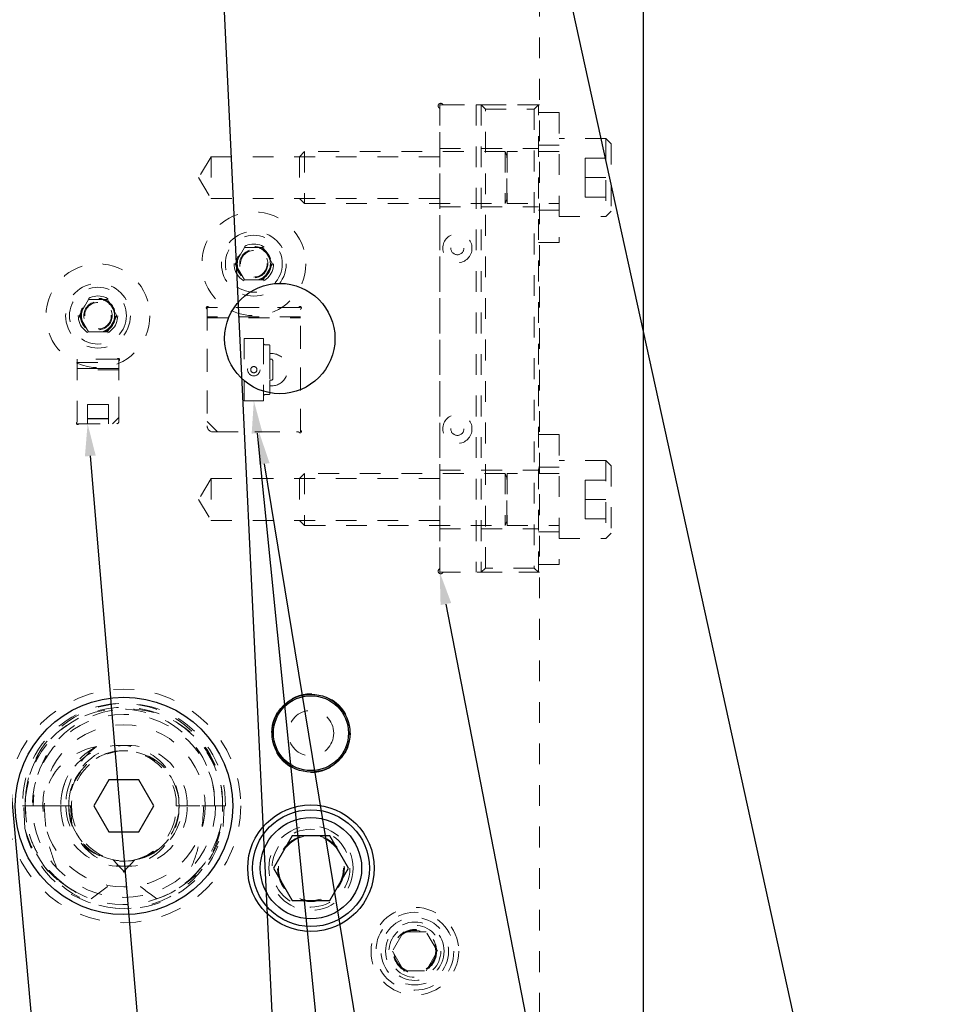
# Model space of a CAD drawing. Header units: inches. Extents: x 1880 to 2363, y -453 to -54.
# Tile 982 of 1056: x 2127.55 to 2132.06, y -269.41 to -264.67. Entities that reach past the tile are written whole.
import ezdxf

# ---------------------------------------------------------------- set-up
doc = ezdxf.new("R2010")
doc.units = ezdxf.units.IN
doc.header["$LTSCALE"] = 0.5
doc.header["$MEASUREMENT"] = 0
doc.linetypes.add('HIDDEN', pattern=[0.225, 0.15, -0.075])
for name, color, linetype in [('DST-M-S', 53, 'Continuous'), ('PAD-M-S', 135, 'Continuous'), ('PBU-M-S', 8, 'Continuous'), ('PUN-M-S', 8, 'Continuous'), ('SID-M-S', 105, 'Continuous'), ('SVF-M-S', 8, 'Continuous')]:
    doc.layers.add(name, color=color, linetype=linetype)

msp = doc.modelspace()

# ---------------------------------------------------------------- linework, layer by layer
at = {"layer": 'DST-M-S', "linetype": 'Continuous', "lineweight": 25}
msp.add_line((2130.55381, -273.20862), (2130.55381, -259.20862), dxfattribs=at)
for centre, radius in [((2128.80381, -266.20862), 0.26565), ((2128.05381, -268.45862), 0.52345), ((2128.95381, -268.10862), 0.1875), ((2128.95381, -268.75862), 0.3045)]:
    msp.add_circle(centre, radius, dxfattribs=at)
at = {"layer": 'DST-M-S', "linetype": 'HIDDEN', "lineweight": 18}
msp.add_circle((2128.95381, -268.75862), 0.203, dxfattribs=at)
at = {"layer": 'PAD-M-S', "linetype": 'HIDDEN', "lineweight": 18}
for p, q in [((2129.59284, -265.08362), (2130.05381, -265.08362)), ((2129.57348, -267.31426), (2129.57348, -265.10298)), ((2128.47348, -265.33312), (2128.41309, -265.43362)), ((2128.47348, -265.33312), (2128.47348, -265.53412)), ((2129.57348, -265.33312), (2128.47348, -265.33312)), ((2128.41309, -265.43362), (2128.47348, -265.53412)), ((2128.47348, -265.53412), (2129.57348, -265.53412)), ((2128.90381, -266.05862), (2128.45381, -266.05862)), ((2128.45381, -266.05862), (2128.45381, -266.60862)), ((2128.45381, -266.06958), (2128.45381, -266.62862)), ((2128.89285, -266.05862), (2128.46476, -266.05862)), ((2128.90381, -266.65862), (2128.90381, -266.05862)), ((2128.90381, -266.64767), (2128.90381, -266.06958)), ((2128.90381, -266.10362), (2128.45381, -266.10362)), ((2128.45381, -266.10862), (2128.90381, -266.10862)), ((2128.63177, -266.20862), (2128.63177, -266.50862)), ((2128.72585, -266.20862), (2128.63177, -266.20862)), ((2128.72585, -266.23162), (2128.72585, -266.20862)), ((2128.75085, -266.23862), (2128.73285, -266.23862)), ((2128.75585, -266.28098), (2128.75585, -266.24362)), ((2127.82881, -266.30862), (2127.82881, -266.60767)), ((2128.01785, -266.30862), (2127.82881, -266.30862)), ((2128.02881, -266.60862), (2128.02881, -266.31958)), ((2128.75585, -266.47362), (2128.75585, -266.43626)), ((2128.63177, -266.50862), (2128.72585, -266.50862)), ((2128.72585, -266.50862), (2128.72585, -266.48562)), ((2128.73285, -266.47862), (2128.75085, -266.47862)), ((2128.45381, -266.60862), (2128.50381, -266.65862)), ((2127.83976, -266.61862), (2128.01881, -266.61862)), ((2128.48381, -266.65862), (2128.89285, -266.65862)), ((2128.50381, -266.65862), (2128.90381, -266.65862)), ((2128.47348, -266.88312), (2128.41309, -266.98362)), ((2128.47348, -266.88312), (2128.47348, -267.08412)), ((2129.57348, -266.88312), (2128.47348, -266.88312)), ((2128.41309, -266.98362), (2128.47348, -267.08412)), ((2128.47348, -267.08412), (2129.57348, -267.08412)), ((2130.05381, -267.33362), (2129.59284, -267.33362))]:
    msp.add_line(p, q, dxfattribs=at)
for centre, radius in [((2128.67881, -265.84862), 0.068), ((2127.92881, -266.09862), 0.068), ((2128.05381, -268.45862), 0.44062), ((2128.05381, -268.45862), 0.39063), ((2128.95381, -268.75862), 0.15625), ((2129.45381, -269.15862), 0.1005)]:
    msp.add_circle(centre, radius, dxfattribs=at)
for centre, radius, start, end in [((2129.57848, -265.08862), 0.0125, 34.8499, 235.1501), ((2129.59284, -265.07862), 0.005, 214.8499, 270), ((2129.56848, -265.10298), 0.005, 0, 55.1501), ((2128.45593, -266.06074), 0.006, 42.59227, 227.40773), ((2128.44781, -266.06958), 0.006, 0, 47.40773), ((2128.46476, -266.05262), 0.006, 222.59227, 270), ((2128.89285, -266.05262), 0.006, 270, 317.40773), ((2128.90169, -266.06074), 0.006, 312.59227, 137.40773), ((2128.90981, -266.06958), 0.006, 132.59227, 180), ((2128.73285, -266.23162), 0.007, 180, 270), ((2128.75085, -266.24362), 0.005, 0, 90), ((2128.76335, -266.35862), 0.078, 264.48227, 95.51773), ((2128.01785, -266.30262), 0.006, 270, 317.40773), ((2128.02669, -266.31074), 0.006, 312.59227, 137.40773), ((2128.03481, -266.31958), 0.006, 132.59227, 180), ((2128.73285, -266.48562), 0.007, 90, 180), ((2128.75085, -266.47362), 0.005, 270, 0), ((2127.83093, -266.6165), 0.006, 132.59227, 317.40773), ((2127.82281, -266.60767), 0.006, 312.59227, 0), ((2128.01881, -266.60862), 0.01, 270, 0), ((2127.83976, -266.62462), 0.006, 90, 137.40773), ((2128.48381, -266.62862), 0.03, 180, 270), ((2128.89285, -266.66462), 0.006, 42.59227, 90), ((2128.90169, -266.6565), 0.006, 222.59227, 47.40773), ((2128.90981, -266.64767), 0.006, 180, 227.40773), ((2129.57848, -267.32862), 0.0125, 124.8499, 325.1501), ((2129.56848, -267.31426), 0.005, 304.8499, 0), ((2129.59284, -267.33862), 0.005, 90, 145.1501)]:
    msp.add_arc(centre, radius, start, end, dxfattribs=at)
at = {"layer": 'PBU-M-S', "linetype": 'HIDDEN', "lineweight": 18}
msp.add_line((2130.05381, -269.45862), (2130.05381, -262.95862), dxfattribs=at)
for centre, radius in [((2128.95381, -268.10862), 0.19), ((2129.45381, -269.15862), 0.211), ((2129.45381, -269.15862), 0.1405)]:
    msp.add_circle(centre, radius, dxfattribs=at)
at = {"layer": 'PUN-M-S', "linetype": 'HIDDEN', "lineweight": 18}
for p, q in [((2130.04848, -265.08362), (2129.57348, -265.08362)), ((2129.57348, -265.08362), (2129.57348, -267.33362)), ((2129.74848, -265.08362), (2129.74848, -267.33362)), ((2129.77348, -265.08362), (2129.77348, -267.33362)), ((2129.77348, -265.08362), (2129.79348, -265.10362)), ((2130.02848, -265.10362), (2130.04848, -265.08362)), ((2130.04848, -267.33362), (2130.04848, -265.08362)), ((2129.79348, -267.31362), (2129.79348, -265.10362)), ((2129.79348, -265.10362), (2130.02848, -265.10362)), ((2130.02848, -265.10362), (2130.02848, -267.31362)), ((2129.57348, -265.29312), (2130.04848, -265.29312)), ((2129.57348, -265.57412), (2130.04848, -265.57412)), ((2128.63177, -266.20862), (2128.63177, -266.50862)), ((2128.72585, -266.20862), (2128.63177, -266.20862)), ((2128.72585, -266.23162), (2128.72585, -266.20862)), ((2128.72585, -266.23162), (2128.72585, -266.48562)), ((2128.73285, -266.23862), (2128.75085, -266.23862)), ((2128.75585, -266.24362), (2128.75585, -266.30362)), ((2127.82881, -266.30862), (2127.82881, -266.61862)), ((2128.02881, -266.30862), (2127.82881, -266.30862)), ((2128.02881, -266.30862), (2127.82881, -266.30862)), ((2127.82881, -266.30862), (2127.82881, -266.61862)), ((2127.82881, -266.32362), (2128.02881, -266.32362)), ((2127.82881, -266.32362), (2128.02881, -266.32362)), ((2128.02881, -266.58862), (2128.02881, -266.30862)), ((2128.02881, -266.58862), (2128.02881, -266.30862)), ((2128.75585, -266.30362), (2128.75585, -266.41362)), ((2128.76085, -266.30862), (2128.76585, -266.30862)), ((2128.77085, -266.31362), (2128.76585, -266.30862)), ((2128.77085, -266.31362), (2128.77085, -266.40362)), ((2128.02881, -266.35362), (2127.82881, -266.35362)), ((2127.82881, -266.35362), (2128.02881, -266.35362)), ((2128.02881, -266.35862), (2127.82881, -266.35862)), ((2128.75585, -266.41362), (2128.75585, -266.47362)), ((2128.76085, -266.40862), (2128.76585, -266.40862)), ((2128.76585, -266.40862), (2128.77085, -266.40362)), ((2128.63177, -266.50862), (2128.72585, -266.50862)), ((2128.72585, -266.50862), (2128.72585, -266.48562)), ((2128.73285, -266.47862), (2128.75085, -266.47862)), ((2127.97881, -266.52555), (2127.87881, -266.52555)), ((2127.87881, -266.52555), (2127.87881, -266.61862)), ((2127.97881, -266.52555), (2127.87881, -266.52555)), ((2127.87881, -266.52555), (2127.87881, -266.61862)), ((2127.97881, -266.61862), (2127.97881, -266.52555)), ((2127.97881, -266.61862), (2127.97881, -266.52555)), ((2127.97881, -266.59308), (2127.87881, -266.59308)), ((2127.97881, -266.59308), (2127.87881, -266.59308)), ((2127.97881, -266.59553), (2127.87881, -266.59553)), ((2127.97881, -266.59553), (2127.87881, -266.59553)), ((2127.99881, -266.61862), (2128.02881, -266.58862)), ((2127.99881, -266.61862), (2128.02881, -266.58862)), ((2127.82881, -266.61862), (2127.99881, -266.61862)), ((2127.82881, -266.61862), (2127.99881, -266.61862)), ((2129.57348, -266.84312), (2130.04848, -266.84312)), ((2129.57348, -267.12412), (2130.04848, -267.12412)), ((2129.77348, -267.33362), (2129.79348, -267.31362)), ((2130.02848, -267.31362), (2129.79348, -267.31362)), ((2130.02848, -267.31362), (2130.04848, -267.33362)), ((2129.57348, -267.33362), (2130.04848, -267.33362))]:
    msp.add_line(p, q, dxfattribs=at)
for centre, radius in [((2129.65848, -265.77362), 0.07031), ((2129.65848, -265.77362), 0.0315), ((2128.67881, -266.35862), 0.03), ((2128.67881, -266.35862), 0.015), ((2129.65848, -266.64362), 0.07031), ((2129.65848, -266.64362), 0.0315)]:
    msp.add_circle(centre, radius, dxfattribs=at)
for centre, radius, start, end in [((2128.73285, -266.23162), 0.007, 180, 270), ((2128.75085, -266.24362), 0.005, 0, 90), ((2128.76085, -266.30362), 0.005, 180, 270), ((2128.76085, -266.41362), 0.005, 90, 180), ((2128.73285, -266.48562), 0.007, 90, 180), ((2128.75085, -266.47362), 0.005, 270, 0)]:
    msp.add_arc(centre, radius, start, end, dxfattribs=at)
at = {"layer": 'SID-M-S'}
for p, q in [((2129.39145, -260.88836), (2132.25303, -273.91577)), ((2128.40258, -261.84383), (2128.97697, -273.91151)), ((2128.6944, -266.66384), (2129.42256, -273.91225)), ((2127.89187, -266.77407), (2128.49156, -273.91196)), ((2127.3678, -266.80861), (2128.0074, -273.91206)), ((2128.72905, -266.81257), (2129.89367, -273.91382)), ((2129.60317, -267.48677), (2130.84965, -273.91481))]:
    msp.add_line(p, q, dxfattribs=at)
for points in [[(2128.66853, -266.66644), (2128.67881, -266.50862), (2128.66853, -266.66644), (2128.72027, -266.66124)], [(2127.86596, -266.77625), (2127.87881, -266.61862), (2127.86596, -266.77625), (2127.91778, -266.7719)], [(2128.7034, -266.81677), (2128.70381, -266.65862), (2128.7034, -266.81677), (2128.75471, -266.80836)], [(2129.57765, -267.49172), (2129.57348, -267.33362), (2129.57765, -267.49172), (2129.6287, -267.48182)]]:
    msp.add_solid(points, dxfattribs=at)
at = {"layer": 'SVF-M-S', "linetype": 'HIDDEN', "lineweight": 18}
for p, q in [((2130.14848, -265.12112), (2130.04848, -265.12112)), ((2130.14848, -265.12112), (2130.14848, -265.74612)), ((2130.14848, -265.27737), (2130.04848, -265.27737)), ((2130.37348, -265.24612), (2130.14848, -265.24612)), ((2130.37348, -265.24612), (2130.37348, -265.62112)), ((2130.39848, -265.27112), (2130.37348, -265.24612)), ((2130.39848, -265.27112), (2130.39848, -265.59612)), ((2128.92298, -265.30862), (2128.89848, -265.33312)), ((2128.92298, -265.30862), (2128.92298, -265.55862)), ((2129.88917, -265.30862), (2128.92298, -265.30862)), ((2129.88917, -265.30862), (2129.88917, -265.55862)), ((2129.89656, -265.32893), (2129.88917, -265.30862)), ((2129.89656, -265.53787), (2129.89656, -265.32937)), ((2129.89808, -265.30862), (2129.89808, -265.55862)), ((2130.14848, -265.30862), (2129.89808, -265.30862)), ((2128.89848, -265.33312), (2128.89848, -265.53412)), ((2130.27348, -265.33987), (2130.27348, -265.43362)), ((2130.27348, -265.33987), (2130.39848, -265.33987)), ((2130.27348, -265.43362), (2130.39848, -265.43362)), ((2130.27348, -265.43362), (2130.27348, -265.52737)), ((2128.89848, -265.53412), (2128.92298, -265.55862)), ((2128.92298, -265.55862), (2129.88917, -265.55862)), ((2129.88917, -265.55862), (2129.89656, -265.53832)), ((2129.89808, -265.55862), (2130.14848, -265.55862)), ((2130.27348, -265.52737), (2130.39848, -265.52737)), ((2130.04848, -265.58987), (2130.14848, -265.58987)), ((2130.37348, -265.62112), (2130.39848, -265.59612)), ((2130.14848, -265.62112), (2130.37348, -265.62112)), ((2130.04848, -265.74612), (2130.14848, -265.74612)), ((2128.5886, -265.84862), (2128.6337, -265.7705)), ((2128.6337, -265.7705), (2128.72391, -265.7705)), ((2128.72391, -265.7705), (2128.76902, -265.84862)), ((2128.6337, -265.92675), (2128.5886, -265.84862)), ((2128.76902, -265.84862), (2128.72391, -265.92675)), ((2128.72391, -265.92675), (2128.6337, -265.92675)), ((2127.8386, -266.09862), (2127.8837, -266.0205)), ((2127.8837, -266.0205), (2127.97391, -266.0205)), ((2127.97391, -266.0205), (2128.01902, -266.09862)), ((2127.8837, -266.17675), (2127.8386, -266.09862)), ((2128.01902, -266.09862), (2127.97391, -266.17675)), ((2127.97391, -266.17675), (2127.8837, -266.17675)), ((2130.14848, -266.67112), (2130.04848, -266.67112)), ((2130.14848, -266.67112), (2130.04848, -266.67112)), ((2130.14848, -266.67112), (2130.14848, -267.29612)), ((2130.14848, -266.67112), (2130.14848, -267.29612)), ((2130.37348, -266.79612), (2130.14848, -266.79612)), ((2130.37348, -266.79612), (2130.14848, -266.79612)), ((2130.37348, -266.79612), (2130.37348, -267.17112)), ((2130.37348, -266.79612), (2130.37348, -267.17112)), ((2130.39848, -266.82112), (2130.37348, -266.79612)), ((2130.39848, -266.82112), (2130.37348, -266.79612)), ((2130.14848, -266.82737), (2130.04848, -266.82737)), ((2130.14848, -266.82737), (2130.04848, -266.82737)), ((2130.39848, -266.82112), (2130.39848, -267.14612)), ((2130.39848, -266.82112), (2130.39848, -267.14612)), ((2128.92298, -266.85862), (2128.89848, -266.88312)), ((2128.92298, -266.85862), (2128.89848, -266.88312)), ((2128.89848, -266.88312), (2128.89848, -267.08412)), ((2128.89848, -266.88312), (2128.89848, -267.08412)), ((2128.92298, -266.85862), (2128.92298, -267.10862)), ((2128.92298, -266.85862), (2128.92298, -267.10862)), ((2129.88917, -266.85862), (2128.92298, -266.85862)), ((2129.88917, -266.85862), (2128.92298, -266.85862)), ((2129.88917, -266.85862), (2129.88917, -267.10862)), ((2129.88917, -266.85862), (2129.88917, -267.10862)), ((2129.89656, -266.87893), (2129.88917, -266.85862)), ((2129.89656, -266.87893), (2129.88917, -266.85862)), ((2129.89656, -267.08787), (2129.89656, -266.87937)), ((2129.89656, -267.08787), (2129.89656, -266.87937)), ((2129.89808, -266.85862), (2129.89808, -267.10862)), ((2129.89808, -266.85862), (2129.89808, -267.10862)), ((2130.14848, -266.85862), (2129.89808, -266.85862)), ((2130.14848, -266.85862), (2129.89808, -266.85862)), ((2130.27348, -266.88987), (2130.27348, -266.98362)), ((2130.27348, -266.88987), (2130.39848, -266.88987)), ((2130.27348, -266.88987), (2130.27348, -266.98362)), ((2130.27348, -266.88987), (2130.39848, -266.88987)), ((2130.27348, -266.98362), (2130.27348, -267.07737)), ((2130.27348, -266.98362), (2130.39848, -266.98362)), ((2130.27348, -266.98362), (2130.27348, -267.07737)), ((2130.27348, -266.98362), (2130.39848, -266.98362)), ((2128.89848, -267.08412), (2128.92298, -267.10862)), ((2128.89848, -267.08412), (2128.92298, -267.10862)), ((2130.27348, -267.07737), (2130.39848, -267.07737)), ((2130.27348, -267.07737), (2130.39848, -267.07737)), ((2128.92298, -267.10862), (2129.88917, -267.10862)), ((2128.92298, -267.10862), (2129.88917, -267.10862)), ((2129.88917, -267.10862), (2129.89656, -267.08832)), ((2129.88917, -267.10862), (2129.89656, -267.08832)), ((2129.89808, -267.10862), (2130.14848, -267.10862)), ((2129.89808, -267.10862), (2130.14848, -267.10862)), ((2130.04848, -267.13987), (2130.14848, -267.13987)), ((2130.04848, -267.13987), (2130.14848, -267.13987)), ((2130.14848, -267.17112), (2130.37348, -267.17112)), ((2130.14848, -267.17112), (2130.37348, -267.17112)), ((2130.37348, -267.17112), (2130.39848, -267.14612)), ((2130.37348, -267.17112), (2130.39848, -267.14612)), ((2130.04848, -267.29612), (2130.14848, -267.29612)), ((2130.04848, -267.29612), (2130.14848, -267.29612)), ((2127.56577, -268.45862), (2127.5712, -268.45862)), ((2127.5712, -268.45862), (2127.57881, -268.45862)), ((2127.57738, -268.56708), (2127.5712, -268.45862)), ((2127.57881, -268.45862), (2127.75005, -268.45862)), ((2127.57912, -268.47583), (2127.57881, -268.45862)), ((2127.75005, -268.45862), (2127.67002, -268.45862)), ((2127.75005, -268.45862), (2127.77395, -268.45862)), ((2127.75005, -268.45862), (2127.78881, -268.45862)), ((2127.78881, -268.45862), (2127.79642, -268.45862)), ((2127.79642, -268.45862), (2127.80365, -268.54607)), ((2127.79642, -268.45862), (2127.80184, -268.45862)), ((2128.30577, -268.45862), (2128.49005, -268.45862)), ((2128.52881, -268.45862), (2128.31881, -268.45862)), ((2128.31881, -268.45862), (2128.52881, -268.45862)), ((2128.49005, -268.45862), (2128.54184, -268.45862)), ((2128.53642, -268.45862), (2128.53024, -268.56708)), ((2127.58539, -268.53742), (2127.57912, -268.47583)), ((2127.78881, -268.85283), (2127.75874, -268.83086)), ((2129.39968, -269.06487), (2129.34555, -269.15862)), ((2129.50793, -269.06487), (2129.39968, -269.06487)), ((2129.56206, -269.15862), (2129.50793, -269.06487)), ((2129.34555, -269.15862), (2129.39968, -269.25237)), ((2129.50793, -269.25237), (2129.56206, -269.15862)), ((2129.39968, -269.25237), (2129.50793, -269.25237))]:
    msp.add_line(p, q, dxfattribs=at)
at = {"layer": 'SVF-M-S', "linetype": 'Continuous', "lineweight": 25}
for p, q in [((2127.98164, -268.33362), (2127.90947, -268.45862)), ((2128.12598, -268.33362), (2127.98164, -268.33362)), ((2128.19815, -268.45862), (2128.12598, -268.33362)), ((2127.90947, -268.45862), (2127.98164, -268.58362)), ((2128.12598, -268.58362), (2128.19815, -268.45862)), ((2127.98164, -268.58362), (2128.12598, -268.58362)), ((2128.86374, -268.60262), (2128.77367, -268.75862)), ((2129.04387, -268.60262), (2128.86374, -268.60262)), ((2129.13394, -268.75862), (2129.04387, -268.60262)), ((2128.77367, -268.75862), (2128.86374, -268.91462)), ((2129.04387, -268.91462), (2129.13394, -268.75862)), ((2128.86374, -268.91462), (2129.04387, -268.91462))]:
    msp.add_line(p, q, dxfattribs=at)
at = {"layer": 'SVF-M-S', "linetype": 'HIDDEN', "lineweight": 18}
for centre, radius in [((2128.67881, -265.84862), 0.25), ((2128.67881, -265.84862), 0.156), ((2128.67881, -265.84862), 0.137), ((2128.67881, -265.84862), 0.095), ((2128.67881, -265.84862), 0.08397), ((2128.67881, -265.84862), 0.0837), ((2128.67881, -265.84862), 0.08318), ((2128.67881, -265.84862), 0.0795), ((2128.67881, -265.84862), 0.06398), ((2127.92881, -266.09862), 0.25), ((2127.92881, -266.09862), 0.156), ((2127.92881, -266.09862), 0.137), ((2127.92881, -266.09862), 0.095), ((2127.92881, -266.09862), 0.08397), ((2127.92881, -266.09862), 0.0837), ((2127.92881, -266.09862), 0.08318), ((2127.92881, -266.09862), 0.0795), ((2127.92881, -266.09862), 0.06398), ((2128.05381, -268.45862), 0.5625), ((2128.95381, -268.10862), 0.1095), ((2128.95381, -268.75862), 0.1875), ((2128.95381, -268.75862), 0.16072), ((2128.95381, -268.75862), 0.16045), ((2128.95381, -268.75862), 0.15993), ((2129.45381, -269.15862), 0.1875), ((2129.45381, -269.15862), 0.1625), ((2129.45381, -269.15862), 0.125), ((2129.45381, -269.15862), 0.10497), ((2129.45381, -269.15862), 0.1047), ((2129.45381, -269.15862), 0.10418)]:
    msp.add_circle(centre, radius, dxfattribs=at)
at = {"layer": 'SVF-M-S', "linetype": 'Continuous', "lineweight": 25}
for centre, radius in [((2128.95381, -268.10862), 0.1805), ((2128.95381, -268.75862), 0.28125), ((2128.95381, -268.75862), 0.24375)]:
    msp.add_circle(centre, radius, dxfattribs=at)
at = {"layer": 'SVF-M-S', "linetype": 'HIDDEN', "lineweight": 18}
for centre, radius, start, end in [((2129.8973, -265.32866), 0.000787, 200, 0), ((2129.8973, -265.53859), 0.000787, 0, 160), ((2129.8973, -266.87866), 0.000787, 200, 0), ((2129.8973, -266.87866), 0.000787, 200, 0), ((2129.8973, -267.08859), 0.000787, 0, 160), ((2129.8973, -267.08859), 0.000787, 0, 160), ((2128.04729, -268.44703), 0.48166, 358.62082, 181.37918), ((2128.06033, -268.44703), 0.48166, 358.62082, 181.37918), ((2128.05381, -268.45862), 0.475, 236.08967, 180), ((2128.03443, -268.44765), 0.45575, 358.62082, 181.37918), ((2128.07319, -268.44765), 0.45575, 358.62082, 181.37918), ((2128.03443, -268.45189), 0.28446, 358.6441, 181.3559), ((2128.06962, -268.45648), 0.31958, 117.65377, 180.38339), ((2128.07319, -268.45189), 0.28446, 358.6441, 181.3559), ((2128.04729, -268.45231), 0.25856, 358.60069, 181.39931), ((2128.05381, -268.45862), 0.265, 199.26791, 180), ((2128.06033, -268.45231), 0.25856, 358.60069, 181.39931), ((2128.04845, -268.47213), 0.48055, 191.39562, 1.61091), ((2128.03443, -268.46535), 0.28446, 178.6441, 1.3559), ((2128.07319, -268.46535), 0.28446, 178.6441, 1.3559), ((2128.04944, -268.46396), 0.26069, 178.82772, 282.52015), ((2128.05381, -268.45862), 0.265, 180, 199.26791), ((2128.06694, -268.46149), 0.26511, 179.38016, 255.74629), ((2128.05818, -268.46396), 0.26069, 257.47985, 1.17228), ((2128.04068, -268.46149), 0.26511, 284.25371, 0.61984), ((2128.05997, -268.46298), 0.46886, 288.87727, 0.53304), ((2128.06135, -268.47654), 0.47755, 206.39965, 349.07072), ((2128.03791, -268.47724), 0.45225, 228.92707, 251.70514)]:
    msp.add_arc(centre, radius, start, end, dxfattribs=at)
for centre, major_axis, ratio, start_param, end_param in [((2127.98208, -268.45862), (-0.31206, 0), 0.9318009, 4.9084034, 6.2831853), ((2128.15933, -268.45862), (0.38537, 0), 0.9410518, 2.2365539, 3.1415927), ((2128.04638, -268.45862), (-0.27243, 0), 0.966834, 0, 1.4059114), ((2128.06123, -268.45862), (0.27243, 0), 0.966834, 4.8772739, 6.2831853), ((2128.04648, -268.45862), (-0.48233, 0), 0.966834, 0.2347238, 1.0072023), ((2128.06114, -268.45862), (0.48233, 0), 0.966834, 5.275983, 6.0484615)]:
    msp.add_ellipse(centre, major_axis=major_axis, ratio=ratio, start_param=start_param, end_param=end_param, dxfattribs=at)
for points, knots in [([(2127.76681, -268.83712), (2127.7466, -268.8202), (2127.70559, -268.78588), (2127.656, -268.72217), (2127.61701, -268.65071), (2127.58601, -268.56299), (2127.58146, -268.49699), (2127.57881, -268.45862)], [0, 0, 0, 0, 0.18252081, 0.37034789, 0.55217756, 0.73962361, 1, 1, 1, 1]), ([(2127.67002, -268.45862), (2127.67283, -268.50704), (2127.67804, -268.59654), (2127.71402, -268.72388), (2127.74909, -268.79911), (2127.76681, -268.83712)], [0, 0, 0, 0, 0.3683479, 0.680906, 1, 1, 1, 1]), ([(2128.4376, -268.45862), (2128.43478, -268.50704), (2128.42958, -268.59654), (2128.3936, -268.72388), (2128.35852, -268.79911), (2128.3408, -268.83712)], [0, 0, 0, 0, 0.3683479, 0.680906, 1, 1, 1, 1]), ([(2127.89595, -268.90662), (2127.93068, -268.88126), (2128.00693, -268.82558), (2128.07104, -268.75621), (2128.10595, -268.71844)], [0, 0, 0, 0, 0.4555585, 1, 1, 1, 1]), ([(2128.21166, -268.90662), (2128.17693, -268.88126), (2128.10069, -268.82558), (2128.03657, -268.75621), (2128.00166, -268.71844)], [0, 0, 0, 0, 0.4555585, 1, 1, 1, 1])]:
    msp.add_open_spline(points, degree=3, knots=knots, dxfattribs=at)

doc.saveas('drawing.dxf')
